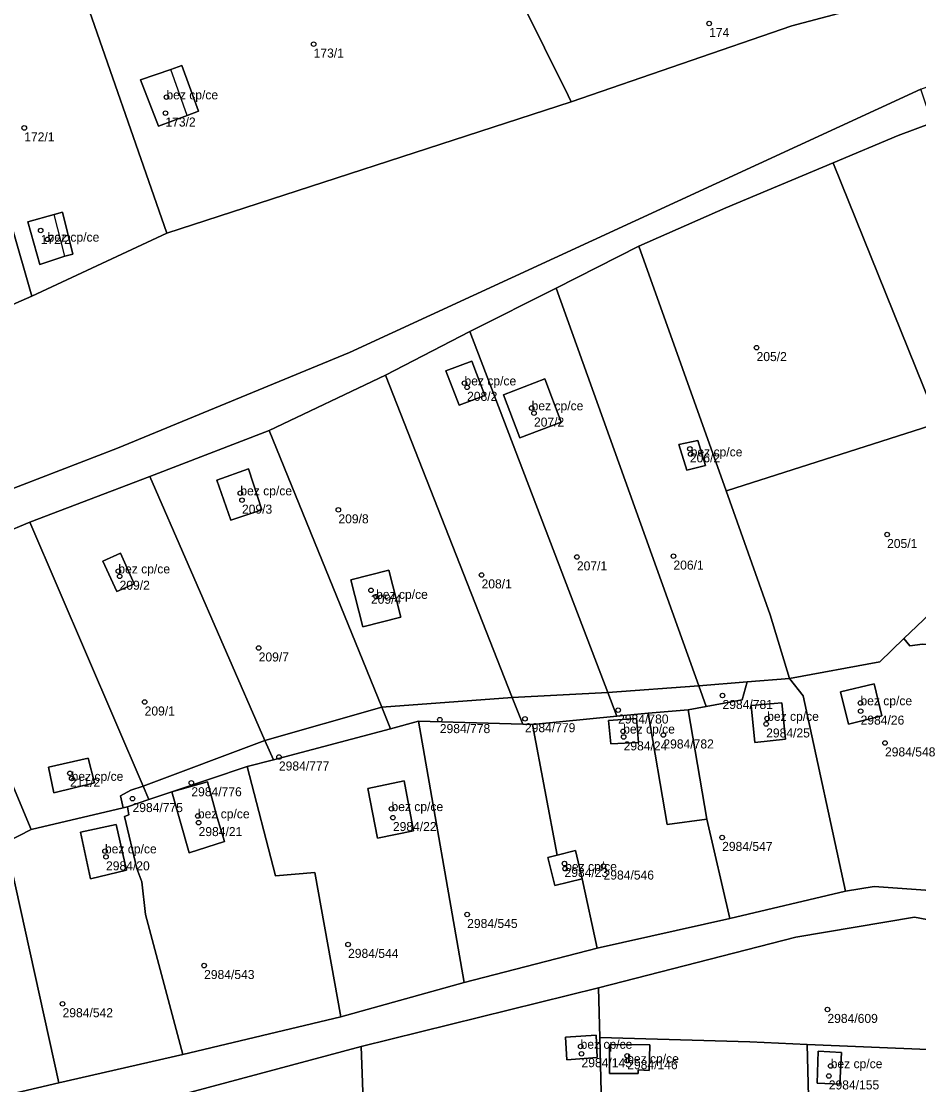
# Model space of a CAD drawing. Extents: x -878211 to -870363, y -1058464 to -1052522.
# Drawn here: x -873796.9 to -873697.6, y -1056011.6 to -1055893.9 of the extents above; entities that cross this region are included whole.
import ezdxf

# ---------------------------------------------------------------- set-up
doc = ezdxf.new("R2010")
doc.units = 0
for name, color, linetype in [('Definiční body', 7, 'Continuous'), ('Polygon budovy', 7, 'Continuous'), ('Polygon parcely', 7, 'Continuous')]:
    doc.layers.add(name, color=color, linetype=linetype)

msp = doc.modelspace()

# ---------------------------------------------------------------- linework, layer by layer
at = {"layer": 'Definiční body'}
for centre in [(-873720.76, -1055894.14994), (-873764.52, -1055896.42994), (-873780.81, -1055902.28994), (-873780.92, -1055904.05994), (-873796.54, -1055905.69994), (-873794.72, -1055917.05994), (-873793.96, -1055918.03994), (-873715.51, -1055930.01994), (-873747.83, -1055933.94994), (-873747.54, -1055934.41994), (-873740.4, -1055936.70994), (-873740.14, -1055937.26994), (-873722.89, -1055941.22994), (-873722.8, -1055941.80994), (-873772.63, -1055946.11994), (-873772.45, -1055946.90994), (-873761.78, -1055947.97994), (-873701.07, -1055950.70994), (-873735.39, -1055953.18994), (-873724.71, -1055953.09994), (-873786.13, -1055954.75994), (-873785.99, -1055955.32994), (-873745.94, -1055955.17994), (-873758.18, -1055956.87994), (-873757.61, -1055957.57994), (-873770.6, -1055963.26994), (-873719.28, -1055968.52994), (-873783.22, -1055969.24994), (-873704.02, -1055969.35994), (-873730.83, -1055970.13994), (-873704, -1055970.25994), (-873750.56, -1055971.19994), (-873741.14, -1055971.09994), (-873714.45, -1055971.67994), (-873714.34, -1055971.07994), (-873730.27, -1055972.48994), (-873730.22, -1055973.10994), (-873725.82, -1055972.89994), (-873701.3, -1055973.77994), (-873768.36, -1055975.33994), (-873791.49, -1055977.13994), (-873791.3, -1055977.71994), (-873778.05, -1055978.18994), (-873784.56, -1055979.93994), (-873755.91, -1055981.06994), (-873777.33, -1055981.86994), (-873777.25, -1055982.59994), (-873755.75, -1055982.03994), (-873719.32, -1055984.23994), (-873787.61, -1055985.74994), (-873787.49, -1055986.38994), (-873736.76, -1055987.12994), (-873732.44, -1055987.40994), (-873736.69, -1055987.69994), (-873747.53, -1055992.76994), (-873760.71, -1055996.07994), (-873776.64, -1055998.41994), (-873792.3, -1056002.64994), (-873707.67, -1056003.27994), (-873734.98, -1056007.37994), (-873734.88, -1056008.17994), (-873729.82, -1056008.39994), (-873729.83, -1056008.96994), (-873707.31, -1056009.52994), (-873707.52, -1056010.63994)]:
    msp.add_circle(centre, 0.25, dxfattribs=at)
at = {"layer": 'Polygon budovy'}
for points in [[(-873780.33, -1055899.24), (-873783.66, -1055900.39), (-873781.68, -1055905.49), (-873778.53, -1055904.32)], [(-873793.23, -1055915.29), (-873796.15, -1055916.09), (-873794.8, -1055920.82), (-873792.06, -1055919.88)], [(-873749.91, -1055932.58), (-873748.42, -1055936.38), (-873745.57, -1055935.32), (-873747, -1055931.5)], [(-873741.69, -1055939.99), (-873737.14, -1055938.27), (-873738.94, -1055933.49), (-873743.5, -1055935.25)], [(-873722.02, -1055940.31), (-873724.1, -1055940.76), (-873723.22, -1055943.57), (-873721.15, -1055943.07)], [(-873775.22, -1055944.7), (-873773.69, -1055949.1), (-873770.26, -1055947.97), (-873771.72, -1055943.45)], [(-873787.86, -1055953.64), (-873786.29, -1055957.03), (-873784.38, -1055956.16), (-873785.89, -1055952.77)], [(-873760.41, -1055955.72), (-873759.09, -1055960.94), (-873754.87, -1055959.87), (-873756.19, -1055954.64)], [(-873706.22, -1055968.13), (-873705.34, -1055971.71), (-873701.64, -1055970.78), (-873702.51, -1055967.22)], [(-873712.32, -1055973.35), (-873712.71, -1055969.35), (-873716.12, -1055969.62), (-873715.72, -1055973.73)], [(-873728.78, -1055971.07), (-873731.88, -1055971.3), (-873731.63, -1055973.89), (-873728.59, -1055973.71)], [(-873789.45, -1055975.47), (-873793.84, -1055976.45), (-873793.26, -1055979.29), (-873788.78, -1055978.18)], [(-873780.21, -1055979.19), (-873778.28, -1055985.95), (-873774.39, -1055984.69), (-873775.18, -1055982.04), (-873776.26, -1055978.09)], [(-873758.51, -1055978.81), (-873757.46, -1055984.31), (-873753.47, -1055983.51), (-873754.51, -1055977.98)], [(-873790.31, -1055983.66), (-873789.2, -1055988.8), (-873785.22, -1055987.87), (-873786.36, -1055982.8)], [(-873735.56, -1055985.69), (-873737.56, -1055986.19), (-873738.62, -1055986.45), (-873737.84, -1055989.57), (-873734.81, -1055988.8)], [(-873733.26, -1056006.12), (-873736.64, -1056006.36), (-873736.52, -1056008.87), (-873733.14, -1056008.61)], [(-873731.8, -1056007.17), (-873731.77, -1056010.36), (-873728.62, -1056010.38), (-873728.63, -1056009.95), (-873727.41, -1056010.03), (-873727.31, -1056007.2)], [(-873708.79, -1056011.44), (-873706.3, -1056011.56), (-873706.12, -1056008.05), (-873708.68, -1056007.9)]]:
    msp.add_lwpolyline(points, close=True, dxfattribs=at)
at = {"layer": 'Polygon parcely'}
for points in [[(-873790.75, -1055888.59), (-873780.76, -1055917.35), (-873736.01, -1055902.8), (-873736.35, -1055902.11), (-873741.58, -1055891.51), (-873748.33, -1055877.83), (-873750.42, -1055875.41)], [(-873702.98, -1055880.67), (-873731.03, -1055888.31), (-873741.58, -1055891.51), (-873736.35, -1055902.11), (-873736.01, -1055902.8), (-873711.6, -1055894.4), (-873702.52, -1055891.99), (-873700.03, -1055890.78), (-873700.51, -1055889.34)], [(-873804.65, -1055893.13), (-873795.69, -1055924.33), (-873780.76, -1055917.35), (-873790.75, -1055888.59)], [(-873795.69, -1055924.33), (-873804.65, -1055893.13), (-873817.9, -1055898.18), (-873810.37, -1055930.73)], [(-873779.1, -1055898.8), (-873777.26, -1055903.84), (-873778.53, -1055904.32), (-873781.68, -1055905.49), (-873783.66, -1055900.39), (-873780.33, -1055899.24)], [(-873779.1, -1055898.8), (-873780.33, -1055899.24), (-873783.66, -1055900.39), (-873781.68, -1055905.49), (-873778.53, -1055904.32), (-873777.26, -1055903.84)], [(-873699.2, -1055962.23), (-873688.38, -1055951.93), (-873682.94, -1055946.41), (-873689.62, -1055925.43), (-873696.07, -1055905.14), (-873699.85, -1055906.54), (-873707.05, -1055909.57), (-873707.01, -1055909.68), (-873695.4, -1055938.37), (-873718.74, -1055945.82), (-873718.89, -1055945.87), (-873713.99, -1055959.61), (-873711.85, -1055966.63), (-873701.88, -1055964.78)], [(-873707.05, -1055909.57), (-873718.92, -1055914.56), (-873728.53, -1055918.79), (-873718.89, -1055945.87), (-873718.74, -1055945.82), (-873695.4, -1055938.37), (-873707.01, -1055909.68)], [(-873791.17, -1055919.66), (-873792.06, -1055919.88), (-873794.8, -1055920.82), (-873796.15, -1055916.09), (-873793.23, -1055915.29), (-873792.32, -1055915.04)], [(-873791.17, -1055919.66), (-873792.32, -1055915.04), (-873793.23, -1055915.29), (-873796.15, -1055916.09), (-873794.8, -1055920.82), (-873792.06, -1055919.88)], [(-873716.54, -1055967.01), (-873711.85, -1055966.63), (-873713.99, -1055959.61), (-873718.89, -1055945.87), (-873728.53, -1055918.79), (-873737.69, -1055923.43), (-873721.91, -1055967.44)], [(-873721.91, -1055967.44), (-873737.69, -1055923.43), (-873747.25, -1055928.25), (-873731.97, -1055968.2)], [(-873756.58, -1055933.08), (-873742.55, -1055968.75), (-873731.97, -1055968.2), (-873747.25, -1055928.25)], [(-873749.91, -1055932.58), (-873747, -1055931.5), (-873745.57, -1055935.32), (-873748.42, -1055936.38)], [(-873749.91, -1055932.58), (-873748.42, -1055936.38), (-873745.57, -1055935.32), (-873747, -1055931.5)], [(-873742.55, -1055968.75), (-873756.58, -1055933.08), (-873769.44, -1055939.2), (-873756.99, -1055969.81)], [(-873743.5, -1055935.25), (-873738.94, -1055933.49), (-873737.14, -1055938.27), (-873741.69, -1055939.99)], [(-873743.5, -1055935.25), (-873741.69, -1055939.99), (-873737.14, -1055938.27), (-873738.94, -1055933.49)], [(-873756.99, -1055969.81), (-873769.44, -1055939.2), (-873782.63, -1055944.27), (-873769.91, -1055973.5)], [(-873722.02, -1055940.31), (-873721.15, -1055943.07), (-873723.22, -1055943.57), (-873724.1, -1055940.76)], [(-873722.02, -1055940.31), (-873724.1, -1055940.76), (-873723.22, -1055943.57), (-873721.15, -1055943.07)], [(-873773.69, -1055949.1), (-873770.26, -1055947.97), (-873771.72, -1055943.45), (-873775.22, -1055944.7)], [(-873773.69, -1055949.1), (-873775.22, -1055944.7), (-873771.72, -1055943.45), (-873770.26, -1055947.97)], [(-873769.91, -1055973.5), (-873782.63, -1055944.27), (-873795.91, -1055949.34), (-873783.39, -1055978.56)], [(-873679, -1055952.17), (-873682.47, -1055952.88), (-873682.94, -1055946.41), (-873688.38, -1055951.93), (-873699.2, -1055962.23), (-873698.54, -1055963.03), (-873697.15, -1055962.83), (-873695.07, -1055962.94), (-873695.19, -1055962.21), (-873691.57, -1055962.06), (-873691.26, -1055964.15), (-873690.57, -1055971.58), (-873689.57, -1055979.36), (-873673.63, -1055977.85), (-873658.75, -1055976.13), (-873658.71, -1055974.6), (-873673.79, -1055976.09)], [(-873783.39, -1055978.56), (-873795.91, -1055949.34), (-873807.9, -1055954.35), (-873795.78, -1055983.35), (-873785.58, -1055980.96), (-873785.9, -1055979.62), (-873784.74, -1055979.02)], [(-873785.89, -1055952.77), (-873787.86, -1055953.64), (-873786.29, -1055957.03), (-873784.38, -1055956.16)], [(-873785.89, -1055952.77), (-873784.38, -1055956.16), (-873786.29, -1055957.03), (-873787.86, -1055953.64)], [(-873798.57, -1055984.79), (-873795.78, -1055983.35), (-873807.9, -1055954.35), (-873819.93, -1055959.45), (-873809.33, -1055984.96), (-873807.48, -1055989.4), (-873800.98, -1055986.04)], [(-873754.87, -1055959.87), (-873756.19, -1055954.64), (-873760.41, -1055955.72), (-873759.09, -1055960.94)], [(-873754.87, -1055959.87), (-873759.09, -1055960.94), (-873760.41, -1055955.72), (-873756.19, -1055954.64)], [(-873695.19, -1055962.21), (-873695.07, -1055962.94), (-873697.15, -1055962.83), (-873698.54, -1055963.03), (-873699.2, -1055962.23), (-873701.88, -1055964.78), (-873711.85, -1055966.63), (-873710.36, -1055968.56), (-873705.66, -1055990.2), (-873702.51, -1055989.67), (-873688.52, -1055990.68), (-873689.57, -1055979.36), (-873690.57, -1055971.58), (-873691.26, -1055964.15), (-873691.57, -1055962.06)], [(-873717.09, -1055968.99), (-873721.08, -1055969.74), (-873723.09, -1055970.12), (-873721.02, -1055982.2), (-873718.47, -1055993.21), (-873705.66, -1055990.2), (-873710.36, -1055968.56), (-873711.85, -1055966.63), (-873716.54, -1055967.01)], [(-873716.54, -1055967.01), (-873721.91, -1055967.44), (-873721.08, -1055969.74), (-873717.09, -1055968.99)], [(-873701.64, -1055970.78), (-873702.51, -1055967.22), (-873706.22, -1055968.13), (-873705.34, -1055971.71)], [(-873701.64, -1055970.78), (-873705.34, -1055971.71), (-873706.22, -1055968.13), (-873702.51, -1055967.22)], [(-873731.97, -1055968.2), (-873742.55, -1055968.75), (-873741.39, -1055971.71), (-873740.31, -1055971.74), (-873730.97, -1055970.82)], [(-873721.91, -1055967.44), (-873731.97, -1055968.2), (-873730.97, -1055970.82), (-873727.5, -1055970.48), (-873723.09, -1055970.12), (-873721.08, -1055969.74)], [(-873741.39, -1055971.71), (-873742.55, -1055968.75), (-873756.99, -1055969.81), (-873756.02, -1055972.2), (-873752.92, -1055971.38)], [(-873715.72, -1055973.73), (-873712.32, -1055973.35), (-873712.71, -1055969.35), (-873716.12, -1055969.62)], [(-873715.72, -1055973.73), (-873716.12, -1055969.62), (-873712.71, -1055969.35), (-873712.32, -1055973.35)], [(-873756.02, -1055972.2), (-873756.99, -1055969.81), (-873769.91, -1055973.5), (-873768.98, -1055975.63)], [(-873721.02, -1055982.2), (-873725.39, -1055982.8), (-873727.5, -1055970.48), (-873730.97, -1055970.82), (-873740.31, -1055971.74), (-873737.56, -1055986.19), (-873735.56, -1055985.69), (-873734.81, -1055988.8), (-873733.14, -1055996.5), (-873718.47, -1055993.21)], [(-873723.09, -1055970.12), (-873727.5, -1055970.48), (-873725.39, -1055982.8), (-873721.02, -1055982.2)], [(-873747.86, -1056000.31), (-873752.92, -1055971.38), (-873756.02, -1055972.2), (-873768.98, -1055975.63), (-873771.89, -1055976.4), (-873768.73, -1055988.47), (-873764.38, -1055988.12), (-873761.51, -1056004.1)], [(-873733.14, -1055996.5), (-873734.81, -1055988.8), (-873737.84, -1055989.57), (-873738.62, -1055986.45), (-873737.56, -1055986.19), (-873740.31, -1055971.74), (-873741.39, -1055971.71), (-873752.92, -1055971.38), (-873747.86, -1056000.31)], [(-873728.59, -1055973.71), (-873728.78, -1055971.07), (-873731.88, -1055971.3), (-873731.63, -1055973.89)], [(-873728.59, -1055973.71), (-873731.63, -1055973.89), (-873731.88, -1055971.3), (-873728.78, -1055971.07)], [(-873768.98, -1055975.63), (-873769.91, -1055973.5), (-873783.39, -1055978.56), (-873782.75, -1055980.05), (-873780.21, -1055979.19), (-873771.89, -1055976.4)], [(-873793.26, -1055979.29), (-873788.78, -1055978.18), (-873789.45, -1055975.47), (-873793.84, -1055976.45)], [(-873793.26, -1055979.29), (-873793.84, -1055976.45), (-873789.45, -1055975.47), (-873788.78, -1055978.18)], [(-873782.75, -1055980.05), (-873785.13, -1055980.85), (-873784.96, -1055981.73), (-873785.46, -1055981.91), (-873784.09, -1055987.69), (-873783.54, -1055989.16), (-873783.13, -1055992.75), (-873779.01, -1056008.25), (-873761.51, -1056004.1), (-873764.38, -1055988.12), (-873768.73, -1055988.47), (-873771.89, -1055976.4), (-873780.21, -1055979.19)], [(-873782.75, -1055980.05), (-873783.39, -1055978.56), (-873784.74, -1055979.02), (-873785.9, -1055979.62), (-873785.58, -1055980.96), (-873785.13, -1055980.85)], [(-873776.26, -1055978.09), (-873780.21, -1055979.19), (-873778.28, -1055985.95), (-873774.39, -1055984.69), (-873775.18, -1055982.04)], [(-873776.26, -1055978.09), (-873775.18, -1055982.04), (-873774.39, -1055984.69), (-873778.28, -1055985.95), (-873780.21, -1055979.19)], [(-873753.47, -1055983.51), (-873754.51, -1055977.98), (-873758.51, -1055978.81), (-873757.46, -1055984.31)], [(-873753.47, -1055983.51), (-873757.46, -1055984.31), (-873758.51, -1055978.81), (-873754.51, -1055977.98)], [(-873785.46, -1055981.91), (-873784.96, -1055981.73), (-873785.13, -1055980.85), (-873785.58, -1055980.96), (-873795.78, -1055983.35), (-873798.57, -1055984.79), (-873792.71, -1056011.41), (-873779.01, -1056008.25), (-873783.13, -1055992.75), (-873783.54, -1055989.16), (-873784.09, -1055987.69)], [(-873786.36, -1055982.8), (-873790.31, -1055983.66), (-873789.2, -1055988.8), (-873785.22, -1055987.87)], [(-873786.36, -1055982.8), (-873785.22, -1055987.87), (-873789.2, -1055988.8), (-873790.31, -1055983.66)], [(-873792.71, -1056011.41), (-873798.57, -1055984.79), (-873800.98, -1055986.04), (-873807.48, -1055989.4), (-873813.65, -1055991.96), (-873808.03, -1056014.98)], [(-873737.56, -1055986.19), (-873738.62, -1055986.45), (-873737.84, -1055989.57), (-873734.81, -1055988.8), (-873735.56, -1055985.69)], [(-873812.94, -1056036.45), (-873835.11, -1056042.56), (-873838.17, -1056027.93), (-873817.05, -1056022.05), (-873787.48, -1056014.95), (-873759.26, -1056007.36), (-873732.99, -1056000.9), (-873711.17, -1055995.29), (-873698.05, -1055993.07), (-873689.71, -1055994.64), (-873688.16, -1055994.93), (-873659.3, -1055996.29), (-873659.62, -1056010.26), (-873659.97, -1056025.86), (-873685.76, -1056024.95), (-873709.48, -1056023.9), (-873732.44, -1056023.07), (-873758.65, -1056024.4), (-873786.35, -1056030.54)], [(-873689.86, -1055996.14), (-873689.71, -1055994.64), (-873698.05, -1055993.07), (-873711.17, -1055995.29), (-873732.99, -1056000.9), (-873732.85, -1056006.37), (-873716.25, -1056006.87), (-873709.91, -1056007.14), (-873696.55, -1056007.7), (-873688.66, -1056007.8), (-873688.36, -1055996.58)], [(-873732.85, -1056006.37), (-873732.99, -1056000.9), (-873759.26, -1056007.36), (-873758.65, -1056024.4), (-873732.44, -1056023.07)], [(-873736.64, -1056006.36), (-873736.52, -1056008.87), (-873733.14, -1056008.61), (-873733.26, -1056006.12)], [(-873736.64, -1056006.36), (-873733.26, -1056006.12), (-873733.14, -1056008.61), (-873736.52, -1056008.87)], [(-873732.85, -1056006.37), (-873732.44, -1056023.07), (-873709.48, -1056023.9), (-873709.65, -1056017.22), (-873709.91, -1056007.14), (-873716.25, -1056006.87)], [(-873728.63, -1056009.95), (-873727.41, -1056010.03), (-873727.31, -1056007.2), (-873731.8, -1056007.17), (-873731.77, -1056010.36), (-873728.62, -1056010.38)], [(-873728.63, -1056009.95), (-873728.62, -1056010.38), (-873731.77, -1056010.36), (-873731.8, -1056007.17), (-873727.31, -1056007.2), (-873727.41, -1056010.03)], [(-873696.55, -1056007.7), (-873709.91, -1056007.14), (-873709.65, -1056017.22), (-873709.48, -1056023.9), (-873685.76, -1056024.95), (-873685.52, -1056009.32), (-873685.5, -1056007.89), (-873688.66, -1056007.8)], [(-873787.48, -1056014.95), (-873786.35, -1056030.54), (-873758.65, -1056024.4), (-873759.26, -1056007.36)], [(-873706.3, -1056011.56), (-873706.12, -1056008.05), (-873708.68, -1056007.9), (-873708.79, -1056011.44)], [(-873706.3, -1056011.56), (-873708.79, -1056011.44), (-873708.68, -1056007.9), (-873706.12, -1056008.05)]]:
    msp.add_lwpolyline(points, close=True, dxfattribs=at)
for points in [[(-873896.15, -1055987.86), (-873830.39, -1055958.21), (-873786.22, -1055941.14), (-873760.54, -1055930.57), (-873697.35, -1055901.4), (-873679.05, -1055894.69), (-873665.65, -1055889.77)], [(-873702.52, -1055891.99), (-873711.6, -1055894.4), (-873736.01, -1055902.8), (-873780.76, -1055917.35), (-873795.69, -1055924.33), (-873810.37, -1055930.73), (-873829.86, -1055939.17), (-873843.62, -1055945.69), (-873853.29, -1055950.46), (-873861.14, -1055952.94), (-873865.37, -1055954.75)], [(-873872.55, -1055982.17), (-873859.95, -1055976.8), (-873844.98, -1055970.41), (-873832.07, -1055964.78), (-873819.93, -1055959.45), (-873807.9, -1055954.35), (-873795.91, -1055949.34), (-873782.63, -1055944.27), (-873769.44, -1055939.2), (-873756.58, -1055933.08), (-873747.25, -1055928.25), (-873737.69, -1055923.43), (-873728.53, -1055918.79), (-873718.92, -1055914.56), (-873707.05, -1055909.57), (-873699.85, -1055906.54), (-873696.07, -1055905.14), (-873697.35, -1055901.4), (-873760.54, -1055930.57), (-873786.22, -1055941.14), (-873830.39, -1055958.21), (-873896.15, -1055987.86)], [(-873688.52, -1055990.68), (-873702.51, -1055989.67), (-873705.66, -1055990.2), (-873718.47, -1055993.21), (-873733.14, -1055996.5), (-873747.86, -1056000.31), (-873761.51, -1056004.1), (-873779.01, -1056008.25), (-873792.71, -1056011.41), (-873808.03, -1056014.98), (-873825.77, -1056019.2), (-873844.18, -1056023.97), (-873859.93, -1056027.19), (-873878.04, -1056031.39)]]:
    msp.add_lwpolyline(points, dxfattribs=at)

# ---------------------------------------------------------------- texts
at = {"layer": 'Definiční body'}
for s, p in [('174', (-873720.76, -1055895.639)), ('173/1', (-873764.52, -1055897.919)), ('bez cp/ce', (-873780.81, -1055902.54)), ('173/2', (-873780.92, -1055905.549)), ('172/1', (-873796.54, -1055907.189)), ('172/2', (-873794.72, -1055918.549)), ('bez cp/ce', (-873793.96, -1055918.29)), ('205/2', (-873715.51, -1055931.509)), ('bez cp/ce', (-873747.83, -1055934.2)), ('208/2', (-873747.54, -1055935.909)), ('bez cp/ce', (-873740.4, -1055936.96)), ('207/2', (-873740.14, -1055938.759)), ('bez cp/ce', (-873722.8, -1055942.06)), ('206/2', (-873722.89, -1055942.719)), ('bez cp/ce', (-873772.63, -1055946.37)), ('209/3', (-873772.45, -1055948.399)), ('209/8', (-873761.78, -1055949.469)), ('205/1', (-873701.07, -1055952.199)), ('bez cp/ce', (-873786.13, -1055955.01)), ('207/1', (-873735.39, -1055954.679)), ('206/1', (-873724.71, -1055954.589)), ('209/2', (-873785.99, -1055956.819)), ('208/1', (-873745.94, -1055956.669)), ('209/4', (-873758.18, -1055958.369)), ('bez cp/ce', (-873757.61, -1055957.83)), ('209/7', (-873770.6, -1055964.759)), ('2984/781', (-873719.28, -1055970.019)), ('bez cp/ce', (-873704.02, -1055969.61)), ('209/1', (-873783.22, -1055970.739)), ('2984/780', (-873730.83, -1055971.629)), ('bez cp/ce', (-873714.34, -1055971.33)), ('2984/26', (-873704, -1055971.749)), ('2984/778', (-873750.56, -1055972.689)), ('2984/779', (-873741.14, -1055972.589)), ('bez cp/ce', (-873730.27, -1055972.74)), ('2984/25', (-873714.45, -1055973.169)), ('2984/24', (-873730.22, -1055974.599)), ('2984/782', (-873725.82, -1055974.389)), ('2984/548', (-873701.3, -1055975.269)), ('2984/777', (-873768.36, -1055976.829)), ('211/2', (-873791.49, -1055978.629)), ('bez cp/ce', (-873791.3, -1055977.97)), ('2984/776', (-873778.05, -1055979.679)), ('2984/775', (-873784.56, -1055981.429)), ('bez cp/ce', (-873777.33, -1055982.12)), ('bez cp/ce', (-873755.91, -1055981.32)), ('2984/22', (-873755.75, -1055983.529)), ('2984/21', (-873777.25, -1055984.089)), ('2984/547', (-873719.32, -1055985.729)), ('bez cp/ce', (-873787.61, -1055986)), ('2984/20', (-873787.49, -1055987.879)), ('bez cp/ce', (-873736.69, -1055987.95)), ('2984/23', (-873736.76, -1055988.619)), ('2984/546', (-873732.44, -1055988.899)), ('2984/545', (-873747.53, -1055994.259)), ('2984/544', (-873760.71, -1055997.569)), ('2984/543', (-873776.64, -1055999.909)), ('2984/542', (-873792.3, -1056004.139)), ('2984/609', (-873707.67, -1056004.769)), ('bez cp/ce', (-873734.98, -1056007.629)), ('bez cp/ce', (-873729.83, -1056009.22)), ('2984/145', (-873734.88, -1056009.669)), ('2984/146', (-873729.82, -1056009.889)), ('bez cp/ce', (-873707.31, -1056009.78)), ('2984/155', (-873707.52, -1056012.129))]:
    msp.add_text(s, height=0.999996, dxfattribs=at).set_placement(p)

doc.saveas('drawing.dxf')
